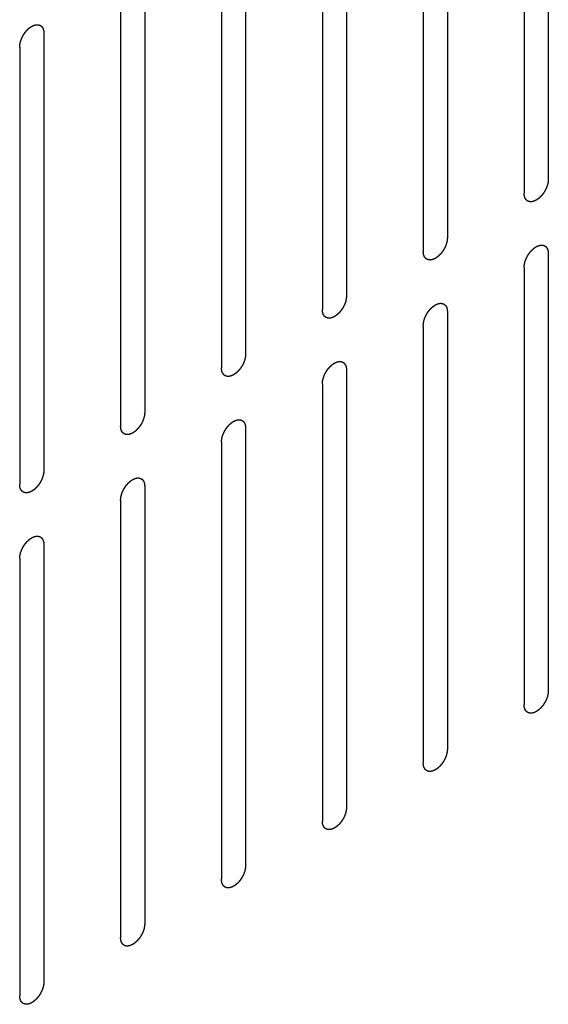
# Model space of a CAD drawing. Header units: inches. Extents: x 6 to 353, y 6 to 228.
# Tile 281 of 372: x 342.44 to 343.6, y 148.94 to 151.1. Entities that reach past the tile are written whole.
import ezdxf

# ---------------------------------------------------------------- set-up
doc = ezdxf.new("R2010")
doc.units = ezdxf.units.IN
doc.header["$LTSCALE"] = 19.946667
doc.header["$MEASUREMENT"] = 0
doc.linetypes.add('HIDDEN', pattern=[0.2, 0.1, -0.1])
doc.layers.add('08_ALL_COSMETICS', color=7, linetype='CONTINUOUS')

msp = doc.modelspace()

# ---------------------------------------------------------------- linework, layer by layer
at = {"layer": '08_ALL_COSMETICS', "color": 7, "linetype": 'HIDDEN'}
for p, q in [((343.6007, 151.708), (343.6007, 150.7486)), ((343.5477, 151.6774), (343.5477, 150.718)), ((343.3794, 151.5802), (343.3794, 150.6208)), ((343.3264, 151.5496), (343.3264, 150.5902)), ((343.1581, 151.4524), (343.1581, 150.493)), ((343.105, 151.4218), (343.105, 150.4624)), ((342.9368, 151.3246), (342.9368, 150.3652)), ((342.8837, 151.294), (342.8837, 150.3346)), ((342.7154, 151.1968), (342.7154, 150.2375)), ((342.6624, 151.1662), (342.6624, 150.2068)), ((342.4941, 151.0691), (342.4941, 150.1097)), ((342.4411, 151.0385), (342.4411, 150.0791)), ((343.6007, 150.5853), (343.6007, 149.6259)), ((343.5477, 150.5547), (343.5477, 149.5953)), ((343.3794, 150.4575), (343.3794, 149.4981)), ((343.3264, 150.4269), (343.3264, 149.4675)), ((343.1581, 150.3297), (343.1581, 149.3703)), ((343.105, 150.2991), (343.105, 149.3397)), ((342.9368, 150.2019), (342.9368, 149.2425)), ((342.8837, 150.1713), (342.8837, 149.2119)), ((342.7154, 150.0742), (342.7154, 149.1148)), ((342.6624, 150.0435), (342.6624, 149.0841)), ((342.4941, 149.9464), (342.4941, 148.987)), ((342.4411, 149.9158), (342.4411, 148.9564))]:
    msp.add_line(p, q, dxfattribs=at)
for points in [[(342.4411, 151.0385), (342.4412, 151.0395), (342.4413, 151.0411), (342.4414, 151.0429), (342.4415, 151.0439), (342.4415, 151.0447), (342.4418, 151.0455), (342.442, 151.0466), (342.4423, 151.048), (342.4426, 151.0494), (342.4429, 151.0505), (342.443, 151.0513), (342.4434, 151.0521), (342.4438, 151.0532), (342.4443, 151.0546), (342.4448, 151.056), (342.4452, 151.0571), (342.4455, 151.058), (342.4459, 151.0588), (342.4465, 151.0599), (342.4472, 151.0613), (342.4479, 151.0627), (342.4484, 151.0638), (342.4488, 151.0646), (342.4493, 151.0653), (342.45, 151.0664), (342.4508, 151.0676), (342.4517, 151.0689), (342.4523, 151.0699), (342.4528, 151.0707), (342.4534, 151.0714), (342.4542, 151.0723), (342.4551, 151.0734), (342.4561, 151.0746), (342.4568, 151.0755), (342.4574, 151.0762), (342.458, 151.0767), (342.4588, 151.0775), (342.4599, 151.0784), (342.4609, 151.0794), (342.4617, 151.0802), (342.4623, 151.0808), (342.463, 151.0812), (342.4639, 151.0818), (342.465, 151.0826), (342.4661, 151.0833), (342.4668, 151.0839), (342.4673, 151.0841), (342.4676, 151.0844), (342.4679, 151.0845), (342.4683, 151.0847), (342.4691, 151.0851), (342.4702, 151.0856), (342.4712, 151.0861), (342.472, 151.0864), (342.4724, 151.0866), (342.4727, 151.0868), (342.4731, 151.0868), (342.4735, 151.0869), (342.4742, 151.0871), (342.4752, 151.0873), (342.4763, 151.0876), (342.477, 151.0877), (342.4774, 151.0878), (342.4777, 151.0879), (342.478, 151.0879), (342.4784, 151.0879), (342.479, 151.0879), (342.48, 151.0878), (342.4809, 151.0878), (342.4816, 151.0878), (342.482, 151.0877), (342.4823, 151.0878), (342.4825, 151.0876), (342.4829, 151.0875), (342.4835, 151.0873), (342.4843, 151.087), (342.4852, 151.0867), (342.4858, 151.0865), (342.4861, 151.0863), (342.4864, 151.0863), (342.4865, 151.0861), (342.4868, 151.0858), (342.4873, 151.0854), (342.488, 151.0849), (342.4887, 151.0843), (342.4892, 151.0839), (342.4894, 151.0837), (342.4896, 151.0835), (342.4898, 151.0833), (342.49, 151.083), (342.4903, 151.0824), (342.4909, 151.0816), (342.4914, 151.0808), (342.4917, 151.0802), (342.4919, 151.0799), (342.4921, 151.0797), (342.4922, 151.0794), (342.4923, 151.079), (342.4925, 151.0782), (342.4928, 151.0772), (342.4931, 151.0762), (342.4934, 151.0755), (342.4935, 151.0751), (342.4936, 151.0748), (342.4936, 151.0745), (342.4937, 151.074), (342.4937, 151.0731), (342.4938, 151.0719), (342.494, 151.0705), (342.4941, 151.0695), (342.4941, 151.0691)], [(343.6007, 150.7486), (343.6006, 150.7475), (343.6005, 150.746), (343.6004, 150.7442), (343.6003, 150.7431), (343.6003, 150.7424), (343.6, 150.7415), (343.5998, 150.7404), (343.5995, 150.739), (343.5992, 150.7377), (343.5989, 150.7366), (343.5988, 150.7358), (343.5984, 150.7349), (343.598, 150.7338), (343.5975, 150.7324), (343.597, 150.731), (343.5966, 150.7299), (343.5963, 150.7291), (343.5959, 150.7283), (343.5953, 150.7271), (343.5946, 150.7258), (343.5939, 150.7244), (343.5934, 150.7233), (343.593, 150.7224), (343.5925, 150.7217), (343.5918, 150.7207), (343.591, 150.7194), (343.5901, 150.7181), (343.5895, 150.7171), (343.589, 150.7163), (343.5884, 150.7157), (343.5876, 150.7147), (343.5867, 150.7136), (343.5857, 150.7125), (343.585, 150.7116), (343.5844, 150.7109), (343.5838, 150.7103), (343.583, 150.7095), (343.5819, 150.7086), (343.5809, 150.7076), (343.5801, 150.7069), (343.5795, 150.7062), (343.5788, 150.7058), (343.5779, 150.7052), (343.5768, 150.7045), (343.5757, 150.7037), (343.575, 150.7032), (343.5745, 150.7029), (343.5742, 150.7026), (343.5739, 150.7025), (343.5735, 150.7023), (343.5727, 150.702), (343.5716, 150.7015), (343.5706, 150.701), (343.5698, 150.7006), (343.5694, 150.7004), (343.5691, 150.7002), (343.5688, 150.7002), (343.5683, 150.7001), (343.5676, 150.6999), (343.5666, 150.6997), (343.5656, 150.6995), (343.5648, 150.6993), (343.5644, 150.6992), (343.5641, 150.6991), (343.5638, 150.6991), (343.5634, 150.6992), (343.5628, 150.6992), (343.5618, 150.6992), (343.5609, 150.6993), (343.5602, 150.6993), (343.5598, 150.6993), (343.5595, 150.6993), (343.5593, 150.6994), (343.5589, 150.6995), (343.5583, 150.6997), (343.5575, 150.7), (343.5567, 150.7004), (343.5561, 150.7006), (343.5557, 150.7007), (343.5554, 150.7008), (343.5553, 150.701), (343.555, 150.7012), (343.5545, 150.7016), (343.5538, 150.7022), (343.5531, 150.7027), (343.5527, 150.7031), (343.5524, 150.7034), (343.5522, 150.7035), (343.552, 150.7038), (343.5518, 150.7041), (343.5515, 150.7046), (343.551, 150.7054), (343.5504, 150.7062), (343.5501, 150.7068), (343.5499, 150.7071), (343.5497, 150.7074), (343.5496, 150.7077), (343.5495, 150.7081), (343.5493, 150.7088), (343.549, 150.7098), (343.5487, 150.7108), (343.5484, 150.7115), (343.5483, 150.7119), (343.5482, 150.7122), (343.5482, 150.7126), (343.5481, 150.713), (343.5481, 150.7139), (343.548, 150.7151), (343.5478, 150.7165), (343.5477, 150.7175), (343.5477, 150.718)], [(343.3794, 150.6208), (343.3793, 150.6198), (343.3792, 150.6182), (343.3791, 150.6164), (343.379, 150.6153), (343.3789, 150.6146), (343.3787, 150.6137), (343.3785, 150.6126), (343.3781, 150.6113), (343.3778, 150.6099), (343.3776, 150.6088), (343.3774, 150.608), (343.3771, 150.6071), (343.3767, 150.606), (343.3762, 150.6046), (343.3757, 150.6032), (343.3753, 150.6021), (343.375, 150.6013), (343.3745, 150.6005), (343.374, 150.5994), (343.3733, 150.598), (343.3726, 150.5966), (343.372, 150.5955), (343.3717, 150.5946), (343.3711, 150.5939), (343.3705, 150.5929), (343.3696, 150.5916), (343.3688, 150.5903), (343.3681, 150.5893), (343.3677, 150.5885), (343.3671, 150.5879), (343.3663, 150.587), (343.3654, 150.5858), (343.3644, 150.5847), (343.3636, 150.5838), (343.3631, 150.5831), (343.3625, 150.5825), (343.3616, 150.5818), (343.3606, 150.5808), (343.3596, 150.5798), (343.3587, 150.5791), (343.3581, 150.5785), (343.3575, 150.5781), (343.3566, 150.5774), (343.3555, 150.5767), (343.3544, 150.5759), (343.3537, 150.5754), (343.3532, 150.5751), (343.3529, 150.5749), (343.3526, 150.5747), (343.3521, 150.5745), (343.3514, 150.5742), (343.3503, 150.5737), (343.3492, 150.5732), (343.3485, 150.5728), (343.3481, 150.5726), (343.3477, 150.5725), (343.3474, 150.5724), (343.347, 150.5723), (343.3463, 150.5722), (343.3453, 150.5719), (343.3442, 150.5717), (343.3435, 150.5715), (343.3431, 150.5714), (343.3428, 150.5713), (343.3425, 150.5714), (343.3421, 150.5714), (343.3415, 150.5714), (343.3405, 150.5714), (343.3395, 150.5715), (343.3389, 150.5715), (343.3385, 150.5715), (343.3382, 150.5715), (343.338, 150.5716), (343.3376, 150.5717), (343.337, 150.572), (343.3362, 150.5723), (343.3353, 150.5726), (343.3347, 150.5728), (343.3344, 150.5729), (343.3341, 150.573), (343.3339, 150.5732), (343.3337, 150.5734), (343.3332, 150.5738), (343.3325, 150.5744), (343.3318, 150.5749), (343.3313, 150.5753), (343.3311, 150.5756), (343.3308, 150.5757), (343.3307, 150.576), (343.3305, 150.5763), (343.3301, 150.5769), (343.3296, 150.5777), (343.3291, 150.5785), (343.3288, 150.579), (343.3286, 150.5794), (343.3284, 150.5796), (343.3283, 150.5799), (343.3282, 150.5803), (343.328, 150.581), (343.3276, 150.582), (343.3273, 150.583), (343.3271, 150.5837), (343.327, 150.5841), (343.3269, 150.5844), (343.3269, 150.5848), (343.3268, 150.5853), (343.3267, 150.5861), (343.3266, 150.5873), (343.3265, 150.5887), (343.3264, 150.5897), (343.3264, 150.5902)], [(343.5477, 150.5547), (343.5478, 150.5557), (343.5479, 150.5573), (343.548, 150.5591), (343.5481, 150.5601), (343.5482, 150.5609), (343.5484, 150.5617), (343.5486, 150.5628), (343.549, 150.5642), (343.5493, 150.5656), (343.5495, 150.5667), (343.5497, 150.5675), (343.55, 150.5683), (343.5504, 150.5694), (343.5509, 150.5708), (343.5514, 150.5722), (343.5518, 150.5733), (343.5521, 150.5742), (343.5525, 150.575), (343.5531, 150.5761), (343.5538, 150.5775), (343.5545, 150.5789), (343.555, 150.58), (343.5554, 150.5808), (343.556, 150.5816), (343.5566, 150.5826), (343.5575, 150.5838), (343.5583, 150.5851), (343.559, 150.5861), (343.5594, 150.5869), (343.56, 150.5876), (343.5608, 150.5885), (343.5617, 150.5896), (343.5627, 150.5908), (343.5635, 150.5917), (343.564, 150.5924), (343.5646, 150.5929), (343.5655, 150.5937), (343.5665, 150.5947), (343.5675, 150.5956), (343.5684, 150.5964), (343.569, 150.597), (343.5696, 150.5974), (343.5705, 150.598), (343.5716, 150.5988), (343.5727, 150.5995), (343.5734, 150.6001), (343.5739, 150.6004), (343.5742, 150.6006), (343.5745, 150.6007), (343.575, 150.6009), (343.5757, 150.6013), (343.5768, 150.6018), (343.5779, 150.6023), (343.5786, 150.6026), (343.579, 150.6028), (343.5794, 150.603), (343.5797, 150.603), (343.5801, 150.6031), (343.5808, 150.6033), (343.5818, 150.6035), (343.5829, 150.6038), (343.5836, 150.604), (343.584, 150.604), (343.5843, 150.6041), (343.5846, 150.6041), (343.585, 150.6041), (343.5856, 150.6041), (343.5866, 150.604), (343.5876, 150.604), (343.5882, 150.604), (343.5886, 150.604), (343.5889, 150.604), (343.5891, 150.6038), (343.5895, 150.6037), (343.5901, 150.6035), (343.5909, 150.6032), (343.5918, 150.6029), (343.5924, 150.6027), (343.5927, 150.6025), (343.593, 150.6025), (343.5932, 150.6023), (343.5934, 150.6021), (343.5939, 150.6017), (343.5946, 150.6011), (343.5953, 150.6005), (343.5958, 150.6001), (343.596, 150.5999), (343.5963, 150.5997), (343.5964, 150.5995), (343.5966, 150.5992), (343.597, 150.5986), (343.5975, 150.5978), (343.598, 150.597), (343.5983, 150.5964), (343.5985, 150.5961), (343.5987, 150.5959), (343.5988, 150.5956), (343.5989, 150.5952), (343.5991, 150.5945), (343.5994, 150.5935), (343.5998, 150.5924), (343.6, 150.5917), (343.6001, 150.5913), (343.6002, 150.591), (343.6002, 150.5907), (343.6003, 150.5902), (343.6004, 150.5894), (343.6005, 150.5882), (343.6006, 150.5867), (343.6007, 150.5858), (343.6007, 150.5853)], [(343.1581, 150.493), (343.158, 150.492), (343.1579, 150.4904), (343.1577, 150.4886), (343.1576, 150.4876), (343.1576, 150.4868), (343.1574, 150.486), (343.1571, 150.4849), (343.1568, 150.4835), (343.1565, 150.4821), (343.1563, 150.481), (343.1561, 150.4802), (343.1558, 150.4794), (343.1554, 150.4782), (343.1549, 150.4769), (343.1544, 150.4755), (343.1539, 150.4744), (343.1537, 150.4735), (343.1532, 150.4727), (343.1527, 150.4716), (343.152, 150.4702), (343.1513, 150.4688), (343.1507, 150.4677), (343.1503, 150.4669), (343.1498, 150.4661), (343.1492, 150.4651), (343.1483, 150.4638), (343.1475, 150.4626), (343.1468, 150.4616), (343.1463, 150.4608), (343.1457, 150.4601), (343.145, 150.4592), (343.144, 150.4581), (343.1431, 150.4569), (343.1423, 150.456), (343.1418, 150.4553), (343.1411, 150.4548), (343.1403, 150.454), (343.1393, 150.453), (343.1382, 150.4521), (343.1374, 150.4513), (343.1368, 150.4507), (343.1361, 150.4503), (343.1353, 150.4497), (343.1342, 150.4489), (343.1331, 150.4482), (343.1323, 150.4476), (343.1319, 150.4473), (343.1316, 150.4471), (343.1312, 150.4469), (343.1308, 150.4467), (343.1301, 150.4464), (343.129, 150.4459), (343.1279, 150.4454), (343.1272, 150.445), (343.1267, 150.4449), (343.1264, 150.4447), (343.1261, 150.4446), (343.1257, 150.4445), (343.125, 150.4444), (343.1239, 150.4441), (343.1229, 150.4439), (343.1222, 150.4437), (343.1218, 150.4436), (343.1215, 150.4435), (343.1212, 150.4436), (343.1208, 150.4436), (343.1201, 150.4436), (343.1192, 150.4437), (343.1182, 150.4437), (343.1176, 150.4437), (343.1172, 150.4437), (343.1169, 150.4437), (343.1166, 150.4438), (343.1163, 150.444), (343.1157, 150.4442), (343.1149, 150.4445), (343.114, 150.4448), (343.1134, 150.445), (343.1131, 150.4451), (343.1128, 150.4452), (343.1126, 150.4454), (343.1123, 150.4456), (343.1119, 150.446), (343.1112, 150.4466), (343.1105, 150.4472), (343.11, 150.4476), (343.1097, 150.4478), (343.1095, 150.4479), (343.1094, 150.4482), (343.1092, 150.4485), (343.1088, 150.4491), (343.1083, 150.4499), (343.1078, 150.4507), (343.1074, 150.4512), (343.1072, 150.4516), (343.1071, 150.4518), (343.107, 150.4521), (343.1069, 150.4525), (343.1066, 150.4532), (343.1063, 150.4542), (343.106, 150.4552), (343.1058, 150.4559), (343.1057, 150.4564), (343.1056, 150.4566), (343.1055, 150.457), (343.1055, 150.4575), (343.1054, 150.4583), (343.1053, 150.4595), (343.1052, 150.461), (343.1051, 150.4619), (343.105, 150.4624)], [(343.3264, 150.4269), (343.3265, 150.4279), (343.3266, 150.4295), (343.3267, 150.4313), (343.3268, 150.4323), (343.3268, 150.4331), (343.3271, 150.4339), (343.3273, 150.435), (343.3276, 150.4364), (343.3279, 150.4378), (343.3282, 150.4389), (343.3283, 150.4397), (343.3287, 150.4405), (343.3291, 150.4417), (343.3296, 150.443), (343.3301, 150.4444), (343.3305, 150.4455), (343.3308, 150.4464), (343.3312, 150.4472), (343.3318, 150.4483), (343.3325, 150.4497), (343.3332, 150.4511), (343.3337, 150.4522), (343.3341, 150.453), (343.3346, 150.4538), (343.3353, 150.4548), (343.3361, 150.4561), (343.337, 150.4573), (343.3376, 150.4583), (343.3381, 150.4591), (343.3387, 150.4598), (343.3395, 150.4607), (343.3404, 150.4618), (343.3414, 150.463), (343.3421, 150.4639), (343.3427, 150.4646), (343.3433, 150.4651), (343.3441, 150.4659), (343.3452, 150.4669), (343.3462, 150.4678), (343.347, 150.4686), (343.3476, 150.4692), (343.3483, 150.4696), (343.3492, 150.4702), (343.3503, 150.471), (343.3514, 150.4717), (343.3521, 150.4723), (343.3526, 150.4726), (343.3529, 150.4728), (343.3532, 150.473), (343.3536, 150.4732), (343.3544, 150.4735), (343.3555, 150.474), (343.3565, 150.4745), (343.3573, 150.4749), (343.3577, 150.475), (343.358, 150.4752), (343.3583, 150.4753), (343.3588, 150.4754), (343.3595, 150.4755), (343.3605, 150.4758), (343.3615, 150.476), (343.3623, 150.4762), (343.3627, 150.4763), (343.363, 150.4764), (343.3633, 150.4763), (343.3637, 150.4763), (343.3643, 150.4763), (343.3653, 150.4763), (343.3662, 150.4762), (343.3669, 150.4762), (343.3673, 150.4762), (343.3676, 150.4762), (343.3678, 150.4761), (343.3682, 150.476), (343.3687, 150.4757), (343.3696, 150.4754), (343.3704, 150.4751), (343.371, 150.4749), (343.3714, 150.4748), (343.3717, 150.4747), (343.3718, 150.4745), (343.3721, 150.4743), (343.3726, 150.4739), (343.3733, 150.4733), (343.374, 150.4727), (343.3744, 150.4723), (343.3747, 150.4721), (343.3749, 150.472), (343.3751, 150.4717), (343.3753, 150.4714), (343.3756, 150.4708), (343.3761, 150.47), (343.3767, 150.4692), (343.377, 150.4687), (343.3772, 150.4683), (343.3774, 150.4681), (343.3775, 150.4678), (343.3776, 150.4674), (343.3778, 150.4667), (343.3781, 150.4657), (343.3784, 150.4647), (343.3787, 150.464), (343.3788, 150.4635), (343.3789, 150.4633), (343.3789, 150.4629), (343.379, 150.4624), (343.379, 150.4616), (343.3791, 150.4604), (343.3793, 150.4589), (343.3794, 150.458), (343.3794, 150.4575)], [(342.9368, 150.3652), (342.9367, 150.3642), (342.9365, 150.3626), (342.9364, 150.3608), (342.9363, 150.3598), (342.9363, 150.359), (342.9361, 150.3582), (342.9358, 150.3571), (342.9355, 150.3557), (342.9352, 150.3543), (342.9349, 150.3532), (342.9348, 150.3524), (342.9344, 150.3516), (342.9341, 150.3505), (342.9335, 150.3491), (342.933, 150.3477), (342.9326, 150.3466), (342.9324, 150.3457), (342.9319, 150.3449), (342.9314, 150.3438), (342.9307, 150.3424), (342.93, 150.341), (342.9294, 150.3399), (342.929, 150.3391), (342.9285, 150.3383), (342.9278, 150.3373), (342.927, 150.3361), (342.9262, 150.3348), (342.9255, 150.3338), (342.925, 150.333), (342.9244, 150.3323), (342.9237, 150.3314), (342.9227, 150.3303), (342.9218, 150.3291), (342.921, 150.3282), (342.9204, 150.3275), (342.9198, 150.327), (342.919, 150.3262), (342.918, 150.3252), (342.9169, 150.3243), (342.9161, 150.3235), (342.9155, 150.3229), (342.9148, 150.3225), (342.914, 150.3219), (342.9129, 150.3211), (342.9118, 150.3204), (342.911, 150.3198), (342.9106, 150.3195), (342.9102, 150.3193), (342.9099, 150.3192), (342.9095, 150.319), (342.9087, 150.3186), (342.9077, 150.3181), (342.9066, 150.3176), (342.9058, 150.3173), (342.9054, 150.3171), (342.9051, 150.3169), (342.9048, 150.3169), (342.9044, 150.3168), (342.9036, 150.3166), (342.9026, 150.3164), (342.9016, 150.3161), (342.9009, 150.3159), (342.9004, 150.3159), (342.9001, 150.3158), (342.8999, 150.3158), (342.8995, 150.3158), (342.8988, 150.3158), (342.8978, 150.3159), (342.8969, 150.3159), (342.8962, 150.3159), (342.8959, 150.316), (342.8956, 150.3159), (342.8953, 150.3161), (342.895, 150.3162), (342.8944, 150.3164), (342.8935, 150.3167), (342.8927, 150.317), (342.8921, 150.3172), (342.8917, 150.3174), (342.8915, 150.3174), (342.8913, 150.3176), (342.891, 150.3178), (342.8905, 150.3183), (342.8898, 150.3188), (342.8892, 150.3194), (342.8887, 150.3198), (342.8884, 150.32), (342.8882, 150.3202), (342.8881, 150.3204), (342.8878, 150.3207), (342.8875, 150.3213), (342.887, 150.3221), (342.8865, 150.3229), (342.8861, 150.3235), (342.8859, 150.3238), (342.8857, 150.324), (342.8857, 150.3243), (342.8855, 150.3247), (342.8853, 150.3254), (342.885, 150.3264), (342.8847, 150.3275), (342.8845, 150.3282), (342.8843, 150.3286), (342.8842, 150.3289), (342.8842, 150.3292), (342.8842, 150.3297), (342.8841, 150.3306), (342.884, 150.3317), (342.8839, 150.3332), (342.8838, 150.3341), (342.8837, 150.3346)], [(343.105, 150.2991), (343.1051, 150.3001), (343.1053, 150.3017), (343.1054, 150.3035), (343.1055, 150.3046), (343.1055, 150.3053), (343.1057, 150.3062), (343.106, 150.3073), (343.1063, 150.3086), (343.1066, 150.31), (343.1069, 150.3111), (343.107, 150.3119), (343.1074, 150.3128), (343.1078, 150.3139), (343.1083, 150.3153), (343.1088, 150.3167), (343.1092, 150.3178), (343.1094, 150.3186), (343.1099, 150.3194), (343.1104, 150.3205), (343.1111, 150.3219), (343.1118, 150.3233), (343.1124, 150.3244), (343.1128, 150.3253), (343.1133, 150.326), (343.114, 150.327), (343.1148, 150.3283), (343.1156, 150.3296), (343.1163, 150.3306), (343.1168, 150.3314), (343.1174, 150.332), (343.1181, 150.3329), (343.1191, 150.3341), (343.12, 150.3352), (343.1208, 150.3361), (343.1214, 150.3368), (343.122, 150.3374), (343.1228, 150.3381), (343.1238, 150.3391), (343.1249, 150.3401), (343.1257, 150.3408), (343.1263, 150.3414), (343.127, 150.3418), (343.1278, 150.3425), (343.1289, 150.3432), (343.13, 150.344), (343.1308, 150.3445), (343.1312, 150.3448), (343.1316, 150.3451), (343.1319, 150.3452), (343.1323, 150.3454), (343.1331, 150.3457), (343.1341, 150.3462), (343.1352, 150.3467), (343.136, 150.3471), (343.1364, 150.3473), (343.1367, 150.3474), (343.137, 150.3475), (343.1374, 150.3476), (343.1382, 150.3477), (343.1392, 150.348), (343.1402, 150.3482), (343.1409, 150.3484), (343.1414, 150.3485), (343.1417, 150.3486), (343.142, 150.3485), (343.1423, 150.3485), (343.143, 150.3485), (343.144, 150.3485), (343.1449, 150.3484), (343.1456, 150.3484), (343.1459, 150.3484), (343.1462, 150.3484), (343.1465, 150.3483), (343.1468, 150.3482), (343.1474, 150.3479), (343.1483, 150.3476), (343.1491, 150.3473), (343.1497, 150.3471), (343.1501, 150.347), (343.1503, 150.3469), (343.1505, 150.3467), (343.1508, 150.3465), (343.1513, 150.3461), (343.152, 150.3455), (343.1526, 150.345), (343.1531, 150.3446), (343.1534, 150.3443), (343.1536, 150.3442), (343.1537, 150.3439), (343.154, 150.3436), (343.1543, 150.343), (343.1548, 150.3422), (343.1553, 150.3414), (343.1557, 150.3409), (343.1559, 150.3405), (343.1561, 150.3403), (343.1561, 150.34), (343.1563, 150.3396), (343.1565, 150.3389), (343.1568, 150.3379), (343.1571, 150.3369), (343.1573, 150.3362), (343.1575, 150.3358), (343.1576, 150.3355), (343.1576, 150.3351), (343.1576, 150.3346), (343.1577, 150.3338), (343.1578, 150.3326), (343.1579, 150.3312), (343.158, 150.3302), (343.1581, 150.3297)], [(342.7154, 150.2375), (342.7153, 150.2364), (342.7152, 150.2349), (342.7151, 150.233), (342.715, 150.232), (342.715, 150.2312), (342.7147, 150.2304), (342.7145, 150.2293), (342.7142, 150.2279), (342.7139, 150.2266), (342.7136, 150.2255), (342.7135, 150.2246), (342.7131, 150.2238), (342.7127, 150.2227), (342.7122, 150.2213), (342.7117, 150.2199), (342.7113, 150.2188), (342.711, 150.218), (342.7106, 150.2171), (342.71, 150.216), (342.7093, 150.2146), (342.7086, 150.2133), (342.7081, 150.2122), (342.7077, 150.2113), (342.7072, 150.2106), (342.7065, 150.2095), (342.7057, 150.2083), (342.7048, 150.207), (342.7042, 150.206), (342.7037, 150.2052), (342.7031, 150.2045), (342.7023, 150.2036), (342.7014, 150.2025), (342.7004, 150.2014), (342.6997, 150.2005), (342.6991, 150.1997), (342.6985, 150.1992), (342.6977, 150.1984), (342.6966, 150.1975), (342.6956, 150.1965), (342.6948, 150.1957), (342.6942, 150.1951), (342.6935, 150.1947), (342.6926, 150.1941), (342.6915, 150.1933), (342.6904, 150.1926), (342.6897, 150.1921), (342.6892, 150.1918), (342.6889, 150.1915), (342.6886, 150.1914), (342.6882, 150.1912), (342.6874, 150.1908), (342.6863, 150.1903), (342.6853, 150.1898), (342.6845, 150.1895), (342.6841, 150.1893), (342.6838, 150.1891), (342.6835, 150.1891), (342.683, 150.189), (342.6823, 150.1888), (342.6813, 150.1886), (342.6803, 150.1883), (342.6795, 150.1882), (342.6791, 150.1881), (342.6788, 150.188), (342.6785, 150.188), (342.6781, 150.188), (342.6775, 150.1881), (342.6765, 150.1881), (342.6756, 150.1881), (342.6749, 150.1881), (342.6745, 150.1882), (342.6742, 150.1882), (342.674, 150.1883), (342.6736, 150.1884), (342.6731, 150.1886), (342.6722, 150.1889), (342.6714, 150.1892), (342.6708, 150.1895), (342.6704, 150.1896), (342.6702, 150.1897), (342.67, 150.1898), (342.6697, 150.1901), (342.6692, 150.1905), (342.6685, 150.191), (342.6678, 150.1916), (342.6674, 150.192), (342.6671, 150.1922), (342.6669, 150.1924), (342.6667, 150.1926), (342.6665, 150.193), (342.6662, 150.1935), (342.6657, 150.1943), (342.6652, 150.1951), (342.6648, 150.1957), (342.6646, 150.196), (342.6644, 150.1962), (342.6643, 150.1966), (342.6642, 150.197), (342.664, 150.1977), (342.6637, 150.1987), (342.6634, 150.1997), (342.6631, 150.2004), (342.663, 150.2008), (342.6629, 150.2011), (342.6629, 150.2015), (342.6628, 150.2019), (342.6628, 150.2028), (342.6627, 150.204), (342.6625, 150.2054), (342.6624, 150.2064), (342.6624, 150.2068)], [(342.8837, 150.1713), (342.8838, 150.1724), (342.8839, 150.1739), (342.8841, 150.1757), (342.8842, 150.1768), (342.8842, 150.1775), (342.8844, 150.1784), (342.8847, 150.1795), (342.885, 150.1809), (342.8853, 150.1822), (342.8855, 150.1833), (342.8857, 150.1841), (342.886, 150.185), (342.8864, 150.1861), (342.8869, 150.1875), (342.8874, 150.1889), (342.8879, 150.19), (342.8881, 150.1908), (342.8886, 150.1917), (342.8891, 150.1928), (342.8898, 150.1941), (342.8905, 150.1955), (342.8911, 150.1966), (342.8915, 150.1975), (342.892, 150.1982), (342.8927, 150.1992), (342.8935, 150.2005), (342.8943, 150.2018), (342.895, 150.2028), (342.8955, 150.2036), (342.8961, 150.2042), (342.8968, 150.2052), (342.8978, 150.2063), (342.8987, 150.2074), (342.8995, 150.2083), (342.9, 150.209), (342.9007, 150.2096), (342.9015, 150.2104), (342.9025, 150.2113), (342.9036, 150.2123), (342.9044, 150.213), (342.905, 150.2137), (342.9057, 150.2141), (342.9065, 150.2147), (342.9076, 150.2154), (342.9087, 150.2162), (342.9095, 150.2167), (342.9099, 150.217), (342.9102, 150.2173), (342.9106, 150.2174), (342.911, 150.2176), (342.9117, 150.2179), (342.9128, 150.2184), (342.9139, 150.2189), (342.9146, 150.2193), (342.9151, 150.2195), (342.9154, 150.2197), (342.9157, 150.2197), (342.9161, 150.2198), (342.9168, 150.22), (342.9179, 150.2202), (342.9189, 150.2204), (342.9196, 150.2206), (342.92, 150.2207), (342.9204, 150.2208), (342.9206, 150.2208), (342.921, 150.2208), (342.9217, 150.2207), (342.9226, 150.2207), (342.9236, 150.2207), (342.9242, 150.2206), (342.9246, 150.2206), (342.9249, 150.2206), (342.9252, 150.2205), (342.9255, 150.2204), (342.9261, 150.2202), (342.927, 150.2199), (342.9278, 150.2195), (342.9284, 150.2193), (342.9287, 150.2192), (342.929, 150.2191), (342.9292, 150.2189), (342.9295, 150.2187), (342.9299, 150.2183), (342.9306, 150.2177), (342.9313, 150.2172), (342.9318, 150.2168), (342.9321, 150.2165), (342.9323, 150.2164), (342.9324, 150.2161), (342.9326, 150.2158), (342.933, 150.2153), (342.9335, 150.2145), (342.934, 150.2137), (342.9344, 150.2131), (342.9346, 150.2128), (342.9347, 150.2125), (342.9348, 150.2122), (342.9349, 150.2118), (342.9352, 150.2111), (342.9355, 150.2101), (342.9358, 150.2091), (342.936, 150.2084), (342.9361, 150.208), (342.9363, 150.2077), (342.9363, 150.2073), (342.9363, 150.2069), (342.9364, 150.206), (342.9365, 150.2048), (342.9366, 150.2034), (342.9367, 150.2024), (342.9368, 150.2019)], [(342.4941, 150.1097), (342.494, 150.1086), (342.4939, 150.1071), (342.4938, 150.1053), (342.4937, 150.1042), (342.4936, 150.1035), (342.4934, 150.1026), (342.4932, 150.1015), (342.4929, 150.1001), (342.4925, 150.0988), (342.4923, 150.0977), (342.4921, 150.0969), (342.4918, 150.096), (342.4914, 150.0949), (342.4909, 150.0935), (342.4904, 150.0921), (342.49, 150.091), (342.4897, 150.0902), (342.4893, 150.0893), (342.4887, 150.0882), (342.488, 150.0869), (342.4873, 150.0855), (342.4868, 150.0844), (342.4864, 150.0835), (342.4858, 150.0828), (342.4852, 150.0818), (342.4843, 150.0805), (342.4835, 150.0792), (342.4828, 150.0782), (342.4824, 150.0774), (342.4818, 150.0768), (342.481, 150.0758), (342.4801, 150.0747), (342.4791, 150.0736), (342.4783, 150.0727), (342.4778, 150.072), (342.4772, 150.0714), (342.4763, 150.0706), (342.4753, 150.0697), (342.4743, 150.0687), (342.4734, 150.068), (342.4728, 150.0673), (342.4722, 150.0669), (342.4713, 150.0663), (342.4702, 150.0656), (342.4691, 150.0648), (342.4684, 150.0643), (342.4679, 150.064), (342.4676, 150.0637), (342.4673, 150.0636), (342.4668, 150.0634), (342.4661, 150.0631), (342.465, 150.0626), (342.4639, 150.0621), (342.4632, 150.0617), (342.4628, 150.0615), (342.4624, 150.0613), (342.4621, 150.0613), (342.4617, 150.0612), (342.461, 150.061), (342.46, 150.0608), (342.4589, 150.0606), (342.4582, 150.0604), (342.4578, 150.0603), (342.4575, 150.0602), (342.4572, 150.0602), (342.4568, 150.0602), (342.4562, 150.0603), (342.4552, 150.0603), (342.4543, 150.0603), (342.4536, 150.0604), (342.4532, 150.0604), (342.4529, 150.0604), (342.4527, 150.0605), (342.4523, 150.0606), (342.4517, 150.0608), (342.4509, 150.0611), (342.45, 150.0615), (342.4494, 150.0617), (342.4491, 150.0618), (342.4488, 150.0619), (342.4486, 150.0621), (342.4484, 150.0623), (342.4479, 150.0627), (342.4472, 150.0633), (342.4465, 150.0638), (342.446, 150.0642), (342.4458, 150.0645), (342.4455, 150.0646), (342.4454, 150.0649), (342.4452, 150.0652), (342.4448, 150.0657), (342.4443, 150.0665), (342.4438, 150.0673), (342.4435, 150.0679), (342.4433, 150.0682), (342.4431, 150.0685), (342.443, 150.0688), (342.4429, 150.0692), (342.4427, 150.0699), (342.4424, 150.0709), (342.442, 150.0719), (342.4418, 150.0726), (342.4417, 150.073), (342.4416, 150.0733), (342.4416, 150.0737), (342.4415, 150.0741), (342.4414, 150.075), (342.4413, 150.0762), (342.4412, 150.0776), (342.4411, 150.0786), (342.4411, 150.0791)], [(342.6624, 150.0435), (342.6625, 150.0446), (342.6626, 150.0461), (342.6628, 150.048), (342.6629, 150.049), (342.6629, 150.0498), (342.6631, 150.0506), (342.6633, 150.0517), (342.6637, 150.0531), (342.664, 150.0544), (342.6642, 150.0555), (342.6644, 150.0564), (342.6647, 150.0572), (342.6651, 150.0583), (342.6656, 150.0597), (342.6661, 150.0611), (342.6665, 150.0622), (342.6668, 150.063), (342.6673, 150.0639), (342.6678, 150.065), (342.6685, 150.0664), (342.6692, 150.0677), (342.6698, 150.0688), (342.6701, 150.0697), (342.6707, 150.0704), (342.6713, 150.0715), (342.6722, 150.0727), (342.673, 150.074), (342.6737, 150.075), (342.6741, 150.0758), (342.6747, 150.0765), (342.6755, 150.0774), (342.6764, 150.0785), (342.6774, 150.0796), (342.6782, 150.0805), (342.6787, 150.0813), (342.6793, 150.0818), (342.6802, 150.0826), (342.6812, 150.0835), (342.6822, 150.0845), (342.6831, 150.0853), (342.6837, 150.0859), (342.6843, 150.0863), (342.6852, 150.0869), (342.6863, 150.0877), (342.6874, 150.0884), (342.6882, 150.0889), (342.6886, 150.0892), (342.6889, 150.0895), (342.6892, 150.0896), (342.6897, 150.0898), (342.6904, 150.0902), (342.6915, 150.0907), (342.6926, 150.0912), (342.6933, 150.0915), (342.6937, 150.0917), (342.6941, 150.0919), (342.6944, 150.0919), (342.6948, 150.092), (342.6955, 150.0922), (342.6965, 150.0924), (342.6976, 150.0927), (342.6983, 150.0928), (342.6987, 150.0929), (342.699, 150.093), (342.6993, 150.093), (342.6997, 150.093), (342.7004, 150.0929), (342.7013, 150.0929), (342.7023, 150.0929), (342.7029, 150.0929), (342.7033, 150.0928), (342.7036, 150.0928), (342.7038, 150.0927), (342.7042, 150.0926), (342.7048, 150.0924), (342.7056, 150.0921), (342.7065, 150.0918), (342.7071, 150.0915), (342.7074, 150.0914), (342.7077, 150.0913), (342.7079, 150.0911), (342.7081, 150.0909), (342.7086, 150.0905), (342.7093, 150.09), (342.71, 150.0894), (342.7105, 150.089), (342.7107, 150.0888), (342.711, 150.0886), (342.7111, 150.0884), (342.7113, 150.088), (342.7117, 150.0875), (342.7122, 150.0867), (342.7127, 150.0859), (342.713, 150.0853), (342.7132, 150.085), (342.7134, 150.0848), (342.7135, 150.0844), (342.7136, 150.084), (342.7138, 150.0833), (342.7142, 150.0823), (342.7145, 150.0813), (342.7147, 150.0806), (342.7148, 150.0802), (342.7149, 150.0799), (342.7149, 150.0795), (342.715, 150.0791), (342.7151, 150.0782), (342.7152, 150.077), (342.7153, 150.0756), (342.7154, 150.0746), (342.7154, 150.0742)], [(342.4411, 149.9158), (342.4412, 149.9168), (342.4413, 149.9184), (342.4414, 149.9202), (342.4415, 149.9212), (342.4415, 149.922), (342.4418, 149.9228), (342.442, 149.9239), (342.4423, 149.9253), (342.4426, 149.9267), (342.4429, 149.9278), (342.443, 149.9286), (342.4434, 149.9294), (342.4438, 149.9305), (342.4443, 149.9319), (342.4448, 149.9333), (342.4452, 149.9344), (342.4455, 149.9353), (342.4459, 149.9361), (342.4465, 149.9372), (342.4472, 149.9386), (342.4479, 149.94), (342.4484, 149.9411), (342.4488, 149.9419), (342.4493, 149.9427), (342.45, 149.9437), (342.4508, 149.9449), (342.4517, 149.9462), (342.4523, 149.9472), (342.4528, 149.948), (342.4534, 149.9487), (342.4542, 149.9496), (342.4551, 149.9507), (342.4561, 149.9519), (342.4568, 149.9528), (342.4574, 149.9535), (342.458, 149.954), (342.4588, 149.9548), (342.4599, 149.9558), (342.4609, 149.9567), (342.4617, 149.9575), (342.4623, 149.9581), (342.463, 149.9585), (342.4639, 149.9591), (342.465, 149.9599), (342.4661, 149.9606), (342.4668, 149.9612), (342.4673, 149.9615), (342.4676, 149.9617), (342.4679, 149.9618), (342.4683, 149.962), (342.4691, 149.9624), (342.4702, 149.9629), (342.4712, 149.9634), (342.472, 149.9637), (342.4724, 149.9639), (342.4727, 149.9641), (342.4731, 149.9641), (342.4735, 149.9642), (342.4742, 149.9644), (342.4752, 149.9646), (342.4763, 149.9649), (342.477, 149.965), (342.4774, 149.9651), (342.4777, 149.9652), (342.478, 149.9652), (342.4784, 149.9652), (342.479, 149.9652), (342.48, 149.9651), (342.4809, 149.9651), (342.4816, 149.9651), (342.482, 149.965), (342.4823, 149.9651), (342.4825, 149.9649), (342.4829, 149.9648), (342.4835, 149.9646), (342.4843, 149.9643), (342.4852, 149.964), (342.4858, 149.9638), (342.4861, 149.9636), (342.4864, 149.9636), (342.4865, 149.9634), (342.4868, 149.9632), (342.4873, 149.9627), (342.488, 149.9622), (342.4887, 149.9616), (342.4892, 149.9612), (342.4894, 149.961), (342.4896, 149.9608), (342.4898, 149.9606), (342.49, 149.9603), (342.4903, 149.9597), (342.4909, 149.9589), (342.4914, 149.9581), (342.4917, 149.9575), (342.4919, 149.9572), (342.4921, 149.957), (342.4922, 149.9567), (342.4923, 149.9563), (342.4925, 149.9556), (342.4928, 149.9546), (342.4931, 149.9535), (342.4934, 149.9528), (342.4935, 149.9524), (342.4936, 149.9521), (342.4936, 149.9518), (342.4937, 149.9513), (342.4937, 149.9504), (342.4938, 149.9493), (342.494, 149.9478), (342.4941, 149.9469), (342.4941, 149.9464)], [(343.6007, 149.6259), (343.6006, 149.6249), (343.6005, 149.6233), (343.6004, 149.6215), (343.6003, 149.6204), (343.6003, 149.6197), (343.6, 149.6188), (343.5998, 149.6177), (343.5995, 149.6164), (343.5992, 149.615), (343.5989, 149.6139), (343.5988, 149.6131), (343.5984, 149.6122), (343.598, 149.6111), (343.5975, 149.6097), (343.597, 149.6083), (343.5966, 149.6072), (343.5963, 149.6064), (343.5959, 149.6056), (343.5953, 149.6045), (343.5946, 149.6031), (343.5939, 149.6017), (343.5934, 149.6006), (343.593, 149.5997), (343.5925, 149.599), (343.5918, 149.598), (343.591, 149.5967), (343.5901, 149.5954), (343.5895, 149.5944), (343.589, 149.5936), (343.5884, 149.593), (343.5876, 149.5921), (343.5867, 149.5909), (343.5857, 149.5898), (343.585, 149.5889), (343.5844, 149.5882), (343.5838, 149.5876), (343.583, 149.5868), (343.5819, 149.5859), (343.5809, 149.5849), (343.5801, 149.5842), (343.5795, 149.5836), (343.5788, 149.5831), (343.5779, 149.5825), (343.5768, 149.5818), (343.5757, 149.581), (343.575, 149.5805), (343.5745, 149.5802), (343.5742, 149.5799), (343.5739, 149.5798), (343.5735, 149.5796), (343.5727, 149.5793), (343.5716, 149.5788), (343.5706, 149.5783), (343.5698, 149.5779), (343.5694, 149.5777), (343.5691, 149.5775), (343.5688, 149.5775), (343.5683, 149.5774), (343.5676, 149.5772), (343.5666, 149.577), (343.5656, 149.5768), (343.5648, 149.5766), (343.5644, 149.5765), (343.5641, 149.5764), (343.5638, 149.5765), (343.5634, 149.5765), (343.5628, 149.5765), (343.5618, 149.5765), (343.5609, 149.5766), (343.5602, 149.5766), (343.5598, 149.5766), (343.5595, 149.5766), (343.5593, 149.5767), (343.5589, 149.5768), (343.5583, 149.577), (343.5575, 149.5774), (343.5567, 149.5777), (343.5561, 149.5779), (343.5557, 149.578), (343.5554, 149.5781), (343.5553, 149.5783), (343.555, 149.5785), (343.5545, 149.5789), (343.5538, 149.5795), (343.5531, 149.58), (343.5527, 149.5804), (343.5524, 149.5807), (343.5522, 149.5808), (343.552, 149.5811), (343.5518, 149.5814), (343.5515, 149.582), (343.551, 149.5828), (343.5504, 149.5836), (343.5501, 149.5841), (343.5499, 149.5844), (343.5497, 149.5847), (343.5496, 149.585), (343.5495, 149.5854), (343.5493, 149.5861), (343.549, 149.5871), (343.5487, 149.5881), (343.5484, 149.5888), (343.5483, 149.5892), (343.5482, 149.5895), (343.5482, 149.5899), (343.5481, 149.5904), (343.5481, 149.5912), (343.548, 149.5924), (343.5478, 149.5938), (343.5477, 149.5948), (343.5477, 149.5953)], [(343.3794, 149.4981), (343.3793, 149.4971), (343.3792, 149.4955), (343.3791, 149.4937), (343.379, 149.4926), (343.3789, 149.4919), (343.3787, 149.491), (343.3785, 149.49), (343.3781, 149.4886), (343.3778, 149.4872), (343.3776, 149.4861), (343.3774, 149.4853), (343.3771, 149.4845), (343.3767, 149.4833), (343.3762, 149.4819), (343.3757, 149.4806), (343.3753, 149.4794), (343.375, 149.4786), (343.3745, 149.4778), (343.374, 149.4767), (343.3733, 149.4753), (343.3726, 149.4739), (343.372, 149.4728), (343.3717, 149.472), (343.3711, 149.4712), (343.3705, 149.4702), (343.3696, 149.4689), (343.3688, 149.4676), (343.3681, 149.4666), (343.3677, 149.4658), (343.3671, 149.4652), (343.3663, 149.4643), (343.3654, 149.4631), (343.3644, 149.462), (343.3636, 149.4611), (343.3631, 149.4604), (343.3625, 149.4598), (343.3616, 149.4591), (343.3606, 149.4581), (343.3596, 149.4571), (343.3587, 149.4564), (343.3581, 149.4558), (343.3575, 149.4554), (343.3566, 149.4547), (343.3555, 149.454), (343.3544, 149.4532), (343.3537, 149.4527), (343.3532, 149.4524), (343.3529, 149.4522), (343.3526, 149.452), (343.3521, 149.4518), (343.3514, 149.4515), (343.3503, 149.451), (343.3492, 149.4505), (343.3485, 149.4501), (343.3481, 149.4499), (343.3477, 149.4498), (343.3474, 149.4497), (343.347, 149.4496), (343.3463, 149.4495), (343.3453, 149.4492), (343.3442, 149.449), (343.3435, 149.4488), (343.3431, 149.4487), (343.3428, 149.4486), (343.3425, 149.4487), (343.3421, 149.4487), (343.3415, 149.4487), (343.3405, 149.4487), (343.3395, 149.4488), (343.3389, 149.4488), (343.3385, 149.4488), (343.3382, 149.4488), (343.338, 149.4489), (343.3376, 149.449), (343.337, 149.4493), (343.3362, 149.4496), (343.3353, 149.4499), (343.3347, 149.4501), (343.3344, 149.4502), (343.3341, 149.4503), (343.3339, 149.4505), (343.3337, 149.4507), (343.3332, 149.4511), (343.3325, 149.4517), (343.3318, 149.4523), (343.3313, 149.4526), (343.3311, 149.4529), (343.3308, 149.453), (343.3307, 149.4533), (343.3305, 149.4536), (343.3301, 149.4542), (343.3296, 149.455), (343.3291, 149.4558), (343.3288, 149.4563), (343.3286, 149.4567), (343.3284, 149.4569), (343.3283, 149.4572), (343.3282, 149.4576), (343.328, 149.4583), (343.3276, 149.4593), (343.3273, 149.4603), (343.3271, 149.461), (343.327, 149.4614), (343.3269, 149.4617), (343.3269, 149.4621), (343.3268, 149.4626), (343.3267, 149.4634), (343.3266, 149.4646), (343.3265, 149.4661), (343.3264, 149.467), (343.3264, 149.4675)], [(343.1581, 149.3703), (343.158, 149.3693), (343.1579, 149.3677), (343.1577, 149.3659), (343.1576, 149.3649), (343.1576, 149.3641), (343.1574, 149.3633), (343.1571, 149.3622), (343.1568, 149.3608), (343.1565, 149.3594), (343.1563, 149.3583), (343.1561, 149.3575), (343.1558, 149.3567), (343.1554, 149.3556), (343.1549, 149.3542), (343.1544, 149.3528), (343.1539, 149.3517), (343.1537, 149.3508), (343.1532, 149.35), (343.1527, 149.3489), (343.152, 149.3475), (343.1513, 149.3461), (343.1507, 149.345), (343.1503, 149.3442), (343.1498, 149.3434), (343.1492, 149.3424), (343.1483, 149.3411), (343.1475, 149.3399), (343.1468, 149.3389), (343.1463, 149.3381), (343.1457, 149.3374), (343.145, 149.3365), (343.144, 149.3354), (343.1431, 149.3342), (343.1423, 149.3333), (343.1418, 149.3326), (343.1411, 149.3321), (343.1403, 149.3313), (343.1393, 149.3303), (343.1382, 149.3294), (343.1374, 149.3286), (343.1368, 149.328), (343.1361, 149.3276), (343.1353, 149.327), (343.1342, 149.3262), (343.1331, 149.3255), (343.1323, 149.3249), (343.1319, 149.3246), (343.1316, 149.3244), (343.1312, 149.3243), (343.1308, 149.324), (343.1301, 149.3237), (343.129, 149.3232), (343.1279, 149.3227), (343.1272, 149.3224), (343.1267, 149.3222), (343.1264, 149.322), (343.1261, 149.3219), (343.1257, 149.3218), (343.125, 149.3217), (343.1239, 149.3214), (343.1229, 149.3212), (343.1222, 149.321), (343.1218, 149.321), (343.1215, 149.3209), (343.1212, 149.3209), (343.1208, 149.3209), (343.1201, 149.3209), (343.1192, 149.321), (343.1182, 149.321), (343.1176, 149.321), (343.1172, 149.321), (343.1169, 149.321), (343.1166, 149.3211), (343.1163, 149.3213), (343.1157, 149.3215), (343.1149, 149.3218), (343.114, 149.3221), (343.1134, 149.3223), (343.1131, 149.3225), (343.1128, 149.3225), (343.1126, 149.3227), (343.1123, 149.3229), (343.1119, 149.3233), (343.1112, 149.3239), (343.1105, 149.3245), (343.11, 149.3249), (343.1097, 149.3251), (343.1095, 149.3252), (343.1094, 149.3255), (343.1092, 149.3258), (343.1088, 149.3264), (343.1083, 149.3272), (343.1078, 149.328), (343.1074, 149.3286), (343.1072, 149.3289), (343.1071, 149.3291), (343.107, 149.3294), (343.1069, 149.3298), (343.1066, 149.3305), (343.1063, 149.3315), (343.106, 149.3326), (343.1058, 149.3333), (343.1057, 149.3337), (343.1056, 149.3339), (343.1055, 149.3343), (343.1055, 149.3348), (343.1054, 149.3356), (343.1053, 149.3368), (343.1052, 149.3383), (343.1051, 149.3392), (343.105, 149.3397)], [(342.9368, 149.2425), (342.9367, 149.2415), (342.9365, 149.2399), (342.9364, 149.2381), (342.9363, 149.2371), (342.9363, 149.2363), (342.9361, 149.2355), (342.9358, 149.2344), (342.9355, 149.233), (342.9352, 149.2316), (342.9349, 149.2305), (342.9348, 149.2297), (342.9344, 149.2289), (342.9341, 149.2278), (342.9335, 149.2264), (342.933, 149.225), (342.9326, 149.2239), (342.9324, 149.223), (342.9319, 149.2222), (342.9314, 149.2211), (342.9307, 149.2197), (342.93, 149.2183), (342.9294, 149.2172), (342.929, 149.2164), (342.9285, 149.2157), (342.9278, 149.2146), (342.927, 149.2134), (342.9262, 149.2121), (342.9255, 149.2111), (342.925, 149.2103), (342.9244, 149.2096), (342.9237, 149.2087), (342.9227, 149.2076), (342.9218, 149.2064), (342.921, 149.2055), (342.9204, 149.2048), (342.9198, 149.2043), (342.919, 149.2035), (342.918, 149.2026), (342.9169, 149.2016), (342.9161, 149.2008), (342.9155, 149.2002), (342.9148, 149.1998), (342.914, 149.1992), (342.9129, 149.1984), (342.9118, 149.1977), (342.911, 149.1971), (342.9106, 149.1969), (342.9102, 149.1966), (342.9099, 149.1965), (342.9095, 149.1963), (342.9087, 149.1959), (342.9077, 149.1954), (342.9066, 149.1949), (342.9058, 149.1946), (342.9054, 149.1944), (342.9051, 149.1942), (342.9048, 149.1942), (342.9044, 149.1941), (342.9036, 149.1939), (342.9026, 149.1937), (342.9016, 149.1934), (342.9009, 149.1933), (342.9004, 149.1932), (342.9001, 149.1931), (342.8999, 149.1931), (342.8995, 149.1931), (342.8988, 149.1931), (342.8978, 149.1932), (342.8969, 149.1932), (342.8962, 149.1932), (342.8959, 149.1933), (342.8956, 149.1932), (342.8953, 149.1934), (342.895, 149.1935), (342.8944, 149.1937), (342.8935, 149.194), (342.8927, 149.1943), (342.8921, 149.1945), (342.8917, 149.1947), (342.8915, 149.1947), (342.8913, 149.1949), (342.891, 149.1952), (342.8905, 149.1956), (342.8898, 149.1961), (342.8892, 149.1967), (342.8887, 149.1971), (342.8884, 149.1973), (342.8882, 149.1975), (342.8881, 149.1977), (342.8878, 149.198), (342.8875, 149.1986), (342.887, 149.1994), (342.8865, 149.2002), (342.8861, 149.2008), (342.8859, 149.2011), (342.8857, 149.2013), (342.8857, 149.2016), (342.8855, 149.202), (342.8853, 149.2028), (342.885, 149.2038), (342.8847, 149.2048), (342.8845, 149.2055), (342.8843, 149.2059), (342.8842, 149.2062), (342.8842, 149.2065), (342.8842, 149.207), (342.8841, 149.2079), (342.884, 149.2091), (342.8839, 149.2105), (342.8838, 149.2115), (342.8837, 149.2119)], [(342.7154, 149.1148), (342.7153, 149.1137), (342.7152, 149.1122), (342.7151, 149.1104), (342.715, 149.1093), (342.715, 149.1085), (342.7147, 149.1077), (342.7145, 149.1066), (342.7142, 149.1052), (342.7139, 149.1039), (342.7136, 149.1028), (342.7135, 149.1019), (342.7131, 149.1011), (342.7127, 149.1), (342.7122, 149.0986), (342.7117, 149.0972), (342.7113, 149.0961), (342.711, 149.0953), (342.7106, 149.0944), (342.71, 149.0933), (342.7093, 149.092), (342.7086, 149.0906), (342.7081, 149.0895), (342.7077, 149.0886), (342.7072, 149.0879), (342.7065, 149.0869), (342.7057, 149.0856), (342.7048, 149.0843), (342.7042, 149.0833), (342.7037, 149.0825), (342.7031, 149.0819), (342.7023, 149.0809), (342.7014, 149.0798), (342.7004, 149.0787), (342.6997, 149.0778), (342.6991, 149.077), (342.6985, 149.0765), (342.6977, 149.0757), (342.6966, 149.0748), (342.6956, 149.0738), (342.6948, 149.0731), (342.6942, 149.0724), (342.6935, 149.072), (342.6926, 149.0714), (342.6915, 149.0707), (342.6904, 149.0699), (342.6897, 149.0694), (342.6892, 149.0691), (342.6889, 149.0688), (342.6886, 149.0687), (342.6882, 149.0685), (342.6874, 149.0681), (342.6863, 149.0676), (342.6853, 149.0671), (342.6845, 149.0668), (342.6841, 149.0666), (342.6838, 149.0664), (342.6835, 149.0664), (342.683, 149.0663), (342.6823, 149.0661), (342.6813, 149.0659), (342.6803, 149.0656), (342.6795, 149.0655), (342.6791, 149.0654), (342.6788, 149.0653), (342.6785, 149.0653), (342.6781, 149.0653), (342.6775, 149.0654), (342.6765, 149.0654), (342.6756, 149.0654), (342.6749, 149.0655), (342.6745, 149.0655), (342.6742, 149.0655), (342.674, 149.0656), (342.6736, 149.0657), (342.6731, 149.0659), (342.6722, 149.0662), (342.6714, 149.0665), (342.6708, 149.0668), (342.6704, 149.0669), (342.6702, 149.067), (342.67, 149.0672), (342.6697, 149.0674), (342.6692, 149.0678), (342.6685, 149.0683), (342.6678, 149.0689), (342.6674, 149.0693), (342.6671, 149.0695), (342.6669, 149.0697), (342.6667, 149.07), (342.6665, 149.0703), (342.6662, 149.0708), (342.6657, 149.0716), (342.6652, 149.0724), (342.6648, 149.073), (342.6646, 149.0733), (342.6644, 149.0735), (342.6643, 149.0739), (342.6642, 149.0743), (342.664, 149.075), (342.6637, 149.076), (342.6634, 149.077), (342.6631, 149.0777), (342.663, 149.0781), (342.6629, 149.0784), (342.6629, 149.0788), (342.6628, 149.0792), (342.6628, 149.0801), (342.6627, 149.0813), (342.6625, 149.0827), (342.6624, 149.0837), (342.6624, 149.0841)], [(342.4941, 148.987), (342.494, 148.9859), (342.4939, 148.9844), (342.4938, 148.9826), (342.4937, 148.9815), (342.4936, 148.9808), (342.4934, 148.9799), (342.4932, 148.9788), (342.4929, 148.9775), (342.4925, 148.9761), (342.4923, 148.975), (342.4921, 148.9742), (342.4918, 148.9733), (342.4914, 148.9722), (342.4909, 148.9708), (342.4904, 148.9694), (342.49, 148.9683), (342.4897, 148.9675), (342.4893, 148.9667), (342.4887, 148.9656), (342.488, 148.9642), (342.4873, 148.9628), (342.4868, 148.9617), (342.4864, 148.9608), (342.4858, 148.9601), (342.4852, 148.9591), (342.4843, 148.9578), (342.4835, 148.9565), (342.4828, 148.9555), (342.4824, 148.9547), (342.4818, 148.9541), (342.481, 148.9532), (342.4801, 148.952), (342.4791, 148.9509), (342.4783, 148.95), (342.4778, 148.9493), (342.4772, 148.9487), (342.4763, 148.9479), (342.4753, 148.947), (342.4743, 148.946), (342.4734, 148.9453), (342.4728, 148.9447), (342.4722, 148.9442), (342.4713, 148.9436), (342.4702, 148.9429), (342.4691, 148.9421), (342.4684, 148.9416), (342.4679, 148.9413), (342.4676, 148.941), (342.4673, 148.9409), (342.4668, 148.9407), (342.4661, 148.9404), (342.465, 148.9399), (342.4639, 148.9394), (342.4632, 148.939), (342.4628, 148.9388), (342.4624, 148.9386), (342.4621, 148.9386), (342.4617, 148.9385), (342.461, 148.9383), (342.46, 148.9381), (342.4589, 148.9379), (342.4582, 148.9377), (342.4578, 148.9376), (342.4575, 148.9375), (342.4572, 148.9376), (342.4568, 148.9376), (342.4562, 148.9376), (342.4552, 148.9376), (342.4543, 148.9377), (342.4536, 148.9377), (342.4532, 148.9377), (342.4529, 148.9377), (342.4527, 148.9378), (342.4523, 148.9379), (342.4517, 148.9381), (342.4509, 148.9385), (342.45, 148.9388), (342.4494, 148.939), (342.4491, 148.9391), (342.4488, 148.9392), (342.4486, 148.9394), (342.4484, 148.9396), (342.4479, 148.94), (342.4472, 148.9406), (342.4465, 148.9411), (342.446, 148.9415), (342.4458, 148.9418), (342.4455, 148.9419), (342.4454, 148.9422), (342.4452, 148.9425), (342.4448, 148.9431), (342.4443, 148.9438), (342.4438, 148.9447), (342.4435, 148.9452), (342.4433, 148.9455), (342.4431, 148.9458), (342.443, 148.9461), (342.4429, 148.9465), (342.4427, 148.9472), (342.4424, 148.9482), (342.442, 148.9492), (342.4418, 148.9499), (342.4417, 148.9503), (342.4416, 148.9506), (342.4416, 148.951), (342.4415, 148.9515), (342.4414, 148.9523), (342.4413, 148.9535), (342.4412, 148.9549), (342.4411, 148.9559), (342.4411, 148.9564)]]:
    msp.add_open_spline(points, degree=3, knots=[0, 0, 0, 0, 0.03125, 0.046875, 0.054688, 0.0625, 0.070312, 0.078125, 0.09375, 0.109375, 0.117188, 0.125, 0.132812, 0.140625, 0.15625, 0.171875, 0.179688, 0.1875, 0.195312, 0.203125, 0.21875, 0.234375, 0.242188, 0.25, 0.257812, 0.265625, 0.28125, 0.296875, 0.304688, 0.3125, 0.320312, 0.328125, 0.34375, 0.359375, 0.367188, 0.375, 0.382812, 0.390625, 0.40625, 0.421875, 0.429688, 0.4375, 0.445312, 0.453125, 0.46875, 0.484375, 0.492188, 0.496094, 0.5, 0.503906, 0.507812, 0.515625, 0.53125, 0.546875, 0.554688, 0.558594, 0.5625, 0.566406, 0.570312, 0.578125, 0.59375, 0.609375, 0.617188, 0.621094, 0.625, 0.628906, 0.632812, 0.640625, 0.65625, 0.671875, 0.679688, 0.683594, 0.6875, 0.691406, 0.695312, 0.703125, 0.71875, 0.734375, 0.742188, 0.746094, 0.75, 0.753906, 0.757812, 0.765625, 0.78125, 0.796875, 0.804688, 0.808594, 0.8125, 0.816406, 0.820312, 0.828125, 0.84375, 0.859375, 0.867188, 0.871094, 0.875, 0.878906, 0.882812, 0.890625, 0.90625, 0.921875, 0.929688, 0.933594, 0.9375, 0.941406, 0.945312, 0.953125, 0.96875, 0.984375, 1, 1, 1, 1], dxfattribs=at)

doc.saveas('drawing.dxf')
